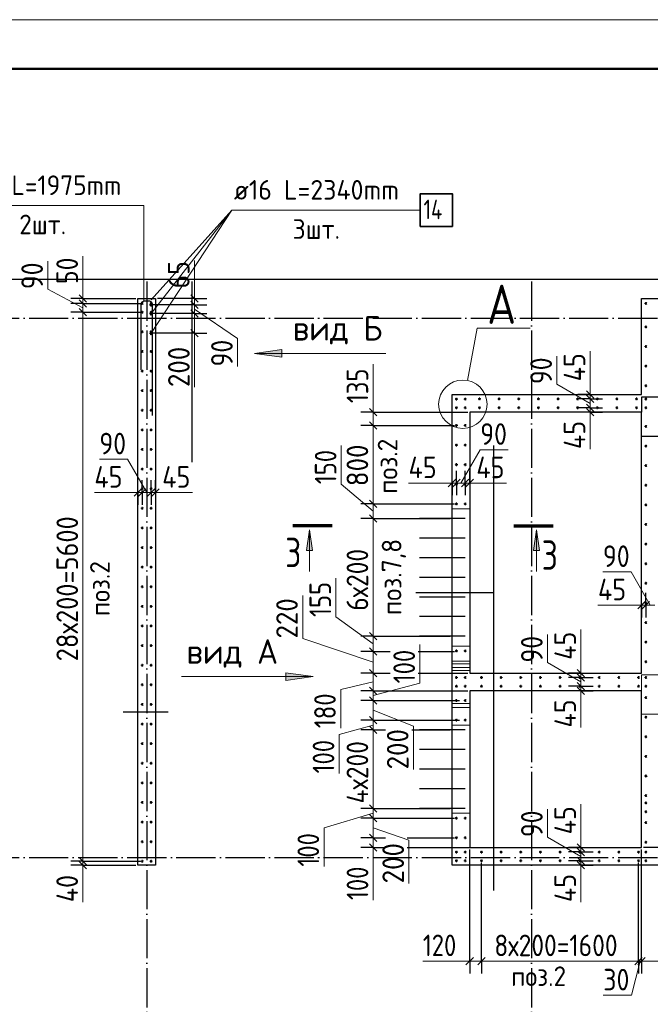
# Model space of a CAD drawing. Header units: millimetres. Extents: x -49773 to 2322955, y -3321 to 58485.
# Tile 259 of 580: x 1061103 to 1067527, y 29546 to 39587. Entities that reach past the tile are written whole.
import ezdxf

# ---------------------------------------------------------------- set-up
doc = ezdxf.new("R2010")
doc.units = ezdxf.units.MM
for name, pattern in [('______11', [500, 400, -50, 0, -50]), ('______2', [270, 200, -70]), ('______5', [1100, 800, -100, 100, -100])]:
    doc.linetypes.add(name, pattern=pattern)
for name, color, linetype, lineweight in [('Standard', 7, 'Continuous', 25), ('Арм.стержн. вертикальными 1', 22, 'Continuous', 35), ('Арм.стержн.горизонт. 2', 202, 'Continuous', 35), ('Обозначение разреза_ общее', 7, 'Continuous', 25), ('Размерная линия_ общее', 7, 'Continuous', 13), ('Стена_ общее', 7, 'Continuous', 35)]:
    doc.layers.add(name, color=color, linetype=linetype, lineweight=lineweight)
doc.layers.add('Арм.стержн. вертикальными 2', color=7, linetype='Continuous', lineweight=35, true_color=0x006e00)
doc.layers.add('Осевая линия_ общее', color=7, linetype='______5', lineweight=13, true_color=0xa0a0a0)
doc.styles.add('ISOCPEUR', font='txt')

msp = doc.modelspace()

# ---------------------------------------------------------------- hatches: boundary and pattern name
at = {"layer": 'Обозначение разреза_ общее', "linetype": 'Continuous', "lineweight": 13, "transparency": 33554687}
for points in [[(1063773.8, 36143.6), (1063493.8, 36183.6), (1063773.8, 36223.6)], [(1064025.7, 34173.5), (1064055.7, 34383.5), (1064085.7, 34173.5)], [(1066337, 34173.5), (1066367, 34383.5), (1066397, 34173.5)], [(1063812.4, 32927), (1064092.4, 32887), (1063812.4, 32847)]]:
    msp.add_hatch(color=7, dxfattribs=at).paths.add_polyline_path(points, flags=16)

# ---------------------------------------------------------------- linework, layer by layer
at = {"layer": 'Standard', "color": 52, "linetype": 'Continuous', "lineweight": 25, "transparency": 33554687}
for p, q in [((1062858.5, 35075.9), (1062858.5, 36915.9)), ((1062858.5, 35075.9), (1062858.5, 36915.9)), ((1065932.4, 30705.6), (1065932.4, 35243.2)), ((1065932.4, 30705.6), (1065932.4, 35213.7)), ((1065138.6, 33745.3), (1065932.4, 33745.3)), ((1062155.3, 32529.3), (1062615.3, 32529.3)), ((1062155.3, 32529.3), (1062615.3, 32529.3))]:
    msp.add_line(p, q, dxfattribs=at)
at = {"layer": 'Standard', "color": 7, "linetype": 'Continuous', "lineweight": 13, "transparency": 33554687}
msp.add_lwpolyline([(1051708.1, -2413.2), (1111108.1, -2413.2), (1111108.1, 39586.8), (1051708.1, 39586.8), (1051708.1, -2413.2)], close=True, dxfattribs=at)
at = {"layer": 'Standard', "color": 7, "linetype": 'Continuous', "lineweight": 50, "transparency": 33554687}
msp.add_lwpolyline([(1053708.1, 39086.8), (1110608.1, 39086.8), (1110608.1, -1913.2), (1053708.1, -1913.2), (1053708.1, 39086.8)], close=True, dxfattribs=at)
at = {"layer": 'Standard', "color": 254, "linetype": 'Continuous', "lineweight": 25, "true_color": 0xc4c4ff, "transparency": 33554687}
msp.add_lwpolyline([(1055676.7, 22304.8), (1097996.7, 22304.8), (1097996.7, 36935.9), (1055676.7, 36935.9), (1055676.7, 22304.8)], dxfattribs=at)
at = {"layer": 'Арм.стержн. вертикальными 1', "color": 4, "linetype": 'Continuous', "lineweight": 25, "transparency": 33554687}
for p, q in [((1065551.7, 34498.9), (1065176.7, 34498.9)), ((1065641.7, 34498.9), (1065346.7, 34498.9)), ((1065551.7, 34298.9), (1065176.7, 34298.9)), ((1065641.7, 34298.9), (1065346.7, 34298.9)), ((1065551.7, 34098.9), (1065176.7, 34098.9)), ((1065641.7, 34098.9), (1065346.7, 34098.9)), ((1065551.7, 33898.9), (1065176.7, 33898.9)), ((1065641.7, 33898.9), (1065346.7, 33898.9)), ((1065551.7, 33698.9), (1065176.7, 33698.9)), ((1065641.7, 33698.9), (1065346.7, 33698.9)), ((1065551.7, 33498.9), (1065176.7, 33498.9)), ((1065641.7, 33498.9), (1065346.7, 33498.9)), ((1065551.7, 33298.9), (1065176.7, 33298.9)), ((1065641.7, 33298.9), (1065346.7, 33298.9)), ((1065551.7, 32343.9), (1065176.7, 32343.9)), ((1065641.7, 32343.9), (1065346.7, 32343.9)), ((1065551.7, 32143.9), (1065176.7, 32143.9)), ((1065641.7, 32143.9), (1065346.7, 32143.9)), ((1065551.7, 31943.9), (1065176.7, 31943.9)), ((1065641.7, 31943.9), (1065346.7, 31943.9)), ((1065551.7, 31743.9), (1065176.7, 31743.9)), ((1065641.7, 31743.9), (1065346.7, 31743.9)), ((1065551.7, 31543.9), (1065176.7, 31543.9)), ((1065641.7, 31543.9), (1065346.7, 31543.9))]:
    msp.add_line(p, q, dxfattribs=at)
at = {"layer": 'Арм.стержн. вертикальными 1', "color": 4, "linetype": 'Continuous', "lineweight": 50, "transparency": 33554687}
for centre in [(1062351.7, 36693.9), (1062441.7, 36693.9), (1067481.7, 36693.9), (1062351.7, 36603.9), (1062441.7, 36603.9), (1067481.7, 36453.9), (1062351.7, 36403.9), (1062441.7, 36403.9), (1067481.7, 36253.9), (1062351.7, 36203.9), (1062441.7, 36203.9), (1067481.7, 36053.9), (1062351.7, 36003.9), (1062441.7, 36003.9), (1067481.7, 35853.9), (1062351.7, 35803.9), (1062441.7, 35803.9), (1065552.1, 35718.4), (1065641.7, 35718.4), (1065786.7, 35718.9), (1065986.7, 35718.9), (1066186.7, 35718.9), (1066386.7, 35718.9), (1066586.7, 35718.9), (1066786.7, 35718.9), (1066986.7, 35718.9), (1067186.7, 35718.9), (1067386.7, 35718.9), (1067482.1, 35718.4), (1062351.7, 35603.9), (1062441.7, 35603.9), (1065552.1, 35628.9), (1065641.7, 35628.9), (1065786.7, 35629.4), (1065986.7, 35629.4), (1066186.7, 35629.4), (1066386.7, 35629.4), (1066586.7, 35629.4), (1066786.7, 35629.4), (1066986.7, 35629.4), (1067186.7, 35629.4), (1067386.7, 35629.4), (1067482.1, 35628.9), (1065552.1, 35448.9), (1065641.7, 35448.9), (1062351.7, 35403.9), (1062441.7, 35403.9), (1067482.1, 35438.9), (1065552.1, 35248.9), (1065641.7, 35248.9), (1062351.7, 35203.9), (1062441.7, 35203.9), (1067482.1, 35238.9), (1065552.1, 35048.9), (1065641.7, 35048.9), (1067482.1, 35038.9), (1062351.7, 35003.9), (1062441.7, 35003.9), (1065552.1, 34848.9), (1065641.7, 34848.9), (1067482.1, 34838.9), (1062351.7, 34803.9), (1062441.7, 34803.9), (1065552.1, 34648.9), (1065641.7, 34648.9), (1067482.1, 34638.9), (1062351.7, 34603.9), (1062441.7, 34603.9), (1067482.1, 34438.9), (1062351.7, 34403.9), (1062441.7, 34403.9), (1067482.1, 34238.9), (1062351.7, 34203.9), (1062441.7, 34203.9), (1067482.1, 34038.9), (1062351.7, 34003.9), (1062441.7, 34003.9), (1067482.1, 33838.9), (1062351.7, 33803.9), (1062441.7, 33803.9), (1067482.1, 33638.9), (1062351.7, 33603.9), (1062441.7, 33603.9), (1067482.1, 33438.9), (1062351.7, 33403.9), (1062441.7, 33403.9), (1067482.1, 33238.9), (1062351.7, 33203.9), (1062441.7, 33203.9), (1065552.1, 33148.9), (1065641.7, 33148.9), (1067482.1, 33038.9), (1062351.7, 33003.9), (1062441.7, 33003.9), (1065552.1, 32878.4), (1065641.7, 32878.4), (1065807.2, 32878.4), (1066007.2, 32878.4), (1066207.2, 32878.4), (1066407.2, 32878.4), (1066607.2, 32878.4), (1066807.2, 32878.4), (1067007.2, 32878.4), (1067207.2, 32878.4), (1067407.2, 32878.4), (1067482.1, 32878.4), (1062351.7, 32803.9), (1062441.7, 32803.9), (1065552.1, 32788.9), (1065641.7, 32788.9), (1065807.2, 32788.9), (1066007.2, 32788.9), (1066207.2, 32788.9), (1066407.2, 32788.9), (1066607.2, 32788.9), (1066807.2, 32788.9), (1067007.2, 32788.9), (1067207.2, 32788.9), (1067407.2, 32788.9), (1067482.1, 32788.9), (1065552.1, 32643.9), (1065641.7, 32643.9), (1067482.1, 32673.9), (1062351.7, 32603.9), (1062441.7, 32603.9), (1065552.1, 32443.9), (1065641.7, 32443.9), (1067482.1, 32473.9), (1062351.7, 32403.9), (1062441.7, 32403.9), (1067482.1, 32273.9), (1062351.7, 32203.9), (1062441.7, 32203.9), (1067482.1, 32073.9), (1062351.7, 32003.9), (1062441.7, 32003.9), (1067482.1, 31873.9), (1062351.7, 31803.9), (1062441.7, 31803.9), (1067482.1, 31673.9), (1062351.7, 31603.9), (1062441.7, 31603.9), (1067482.6, 31598.9), (1065552.1, 31443.9), (1065641.7, 31443.9), (1067482.6, 31509.4), (1062351.7, 31403.9), (1062441.7, 31403.9), (1067482.2, 31398.9), (1065552.1, 31243.9), (1065641.7, 31243.9), (1062351.7, 31203.9), (1062441.7, 31203.9), (1067482.2, 31198.9), (1065552.1, 31098.4), (1065641.7, 31098.4), (1065807.2, 31098.4), (1066007.2, 31098.4), (1066207.2, 31098.4), (1066407.2, 31098.4), (1066607.2, 31098.4), (1066807.2, 31098.4), (1067007.2, 31098.4), (1067207.2, 31098.4), (1067407.2, 31098.4), (1067482.1, 31098.4), (1062351.7, 31003.9), (1062441.7, 31003.9), (1065552.1, 31008.9), (1065641.7, 31008.9), (1065807.2, 31008.9), (1066007.2, 31008.9), (1066207.2, 31008.9), (1066407.2, 31008.9), (1066607.2, 31008.9), (1066807.2, 31008.9), (1067007.2, 31008.9), (1067207.2, 31008.9), (1067407.2, 31008.9), (1067482.1, 31008.9)]:
    msp.add_circle(centre, 5, dxfattribs=at)
at = {"layer": 'Арм.стержн. вертикальными 2', "color": 7, "linetype": 'Continuous', "lineweight": 13, "transparency": 33554687}
for q in [(1062441.7, 36728.9), (1062441.7, 36588.9), (1062441.7, 36388.9), (1065183.5, 37645)]:
    msp.add_line((1063263.5, 37645), q, dxfattribs=at)
at = {"layer": 'Арм.стержн. вертикальными 2', "color": 7, "linetype": 'Continuous', "lineweight": 35, "transparency": 33554687}
msp.add_lwpolyline([(1065183.5, 37478.3), (1065510.2, 37478.3), (1065510.2, 37811.7), (1065183.5, 37811.7), (1065183.5, 37478.3)], dxfattribs=at)
at = {"layer": 'Арм.стержн. вертикальными 2', "color": 5, "linetype": 'Continuous', "lineweight": 50, "true_color": 0x1c1cff, "transparency": 33554687}
for centre in [(1062441.7, 36678.9), (1062441.7, 36588.9), (1062441.7, 36388.9)]:
    msp.add_circle(centre, 8, dxfattribs=at)
at = {"layer": 'Арм.стержн.горизонт. 2', "color": 7, "linetype": 'Continuous', "lineweight": 13, "transparency": 33554687}
for p, q in [((1060507.6, 37692), (1062367.6, 37692)), ((1062367.6, 37692), (1062367.6, 36719.9)), ((1062367.6, 37692), (1062367.6, 36719.9))]:
    msp.add_line(p, q, dxfattribs=at)
at = {"layer": 'Арм.стержн.горизонт. 2', "color": 34, "linetype": 'Continuous', "lineweight": 25, "transparency": 33554687}
msp.add_lwpolyline([(1062340.7, 36015.9), (1062340.7, 36685.5), (1062341.6, 36691.8), (1062343.7, 36698.4), (1062347.1, 36704.4), (1062351.2, 36709.4), (1062356.2, 36713.5), (1062362.2, 36716.9), (1062368.7, 36719), (1062375.1, 36719.9), (1062418.2, 36719.9), (1062424.6, 36719), (1062431.2, 36716.9), (1062437.2, 36713.5), (1062442.1, 36709.4), (1062446.3, 36704.4), (1062449.6, 36698.4), (1062451.8, 36691.8), (1062452.7, 36685.5), (1062452.7, 35549.9)], dxfattribs=at)
msp.add_lwpolyline([(1062340.7, 36015.9), (1062340.7, 36685.5), (1062341.6, 36691.8), (1062343.7, 36698.4), (1062347.1, 36704.4), (1062351.2, 36709.4), (1062356.2, 36713.5), (1062362.2, 36716.9), (1062368.7, 36719), (1062375.1, 36719.9), (1062418.2, 36719.9), (1062424.6, 36719), (1062431.2, 36716.9), (1062437.2, 36713.5), (1062442.1, 36709.4), (1062446.3, 36704.4), (1062449.6, 36698.4), (1062451.8, 36691.8), (1062452.7, 36685.5), (1062452.7, 35549.9)], dxfattribs=at)
at = {"layer": 'Обозначение разреза_ общее', "color": 7, "linetype": 'Continuous', "lineweight": 13, "transparency": 33554687}
for p, q in [((1063493.8, 36183.6), (1063773.8, 36223.6)), ((1063493.8, 36183.6), (1064833.8, 36183.6)), ((1063493.8, 36183.6), (1063493.8, 36183.6)), ((1063493.8, 36183.6), (1063493.8, 36183.6)), ((1063493.8, 36183.6), (1063493.8, 36183.6)), ((1063773.8, 36143.6), (1063493.8, 36183.6)), ((1063773.8, 36223.6), (1063773.8, 36143.6)), ((1063773.8, 36183.6), (1063793.8, 36183.6)), ((1064025.7, 34173.5), (1064055.7, 34383.5)), ((1064055.7, 34383.5), (1064055.7, 33959.5)), ((1064055.7, 34383.5), (1064055.7, 34383.5)), ((1064055.7, 34383.5), (1064055.7, 34383.5)), ((1064055.7, 34383.5), (1064055.7, 34383.5)), ((1064055.7, 34383.5), (1064085.7, 34173.5)), ((1066337, 34173.5), (1066367, 34383.5)), ((1066367, 34383.5), (1066367, 33959.5)), ((1066367, 34383.5), (1066367, 34383.5)), ((1066367, 34383.5), (1066367, 34383.5)), ((1066367, 34383.5), (1066367, 34383.5)), ((1066367, 34383.5), (1066397, 34173.5)), ((1064085.7, 34173.5), (1064025.7, 34173.5)), ((1064055.7, 34173.5), (1064055.7, 34158.5)), ((1066397, 34173.5), (1066337, 34173.5)), ((1066367, 34173.5), (1066367, 34158.5)), ((1064092.4, 32887), (1062752.4, 32887)), ((1063812.4, 32887), (1063792.4, 32887)), ((1063812.4, 32847), (1063812.4, 32927)), ((1063812.4, 32927), (1064092.4, 32887)), ((1064092.4, 32887), (1063812.4, 32847)), ((1064092.4, 32887), (1064092.4, 32887)), ((1064092.4, 32887), (1064092.4, 32887)), ((1064092.4, 32887), (1064092.4, 32887))]:
    msp.add_line(p, q, dxfattribs=at)
at = {"layer": 'Обозначение разреза_ общее', "color": 7, "linetype": 'Continuous', "lineweight": 70, "transparency": 33554687}
for p, q in [((1064286.4, 34423.5), (1063884.4, 34423.5)), ((1066136.4, 34423.5), (1066538.4, 34423.5))]:
    msp.add_line(p, q, dxfattribs=at)
at = {"layer": 'Обозначение разреза_ общее', "color": 7, "linetype": 'Continuous', "lineweight": 13, "transparency": 33554687}
msp.add_lwpolyline([(1065662.9, 35907.9), (1065762.8, 36440), (1066302.8, 36440)], dxfattribs=at)
msp.add_circle((1065617.4, 35665.4), 246.7, dxfattribs=at)
at = {"layer": 'Осевая линия_ общее', "color": 253, "linetype": '______11', "lineweight": -3, "true_color": 0xa0a0a0, "transparency": 33554687}
for p, q in [((1062396.7, 36915.9), (1062396.7, 20029.5)), ((1066316.7, 36915.9), (1066316.7, 20029.5)), ((1055696.7, 36543.9), (1100211.6, 36543.9)), ((1055696.7, 31043.9), (1100211.6, 31043.9))]:
    msp.add_line(p, q, dxfattribs=at)
at = {"layer": 'Размерная линия_ общее', "color": 7, "linetype": 'Continuous', "lineweight": 13, "transparency": 33554687}
for p, q in [((1061746.4, 36890.8), (1061746.4, 37176.8)), ((1061389.5, 36838.7), (1061389.5, 37124.7)), ((1062883, 36846), (1062883, 37132)), ((1061747.2, 36718.9), (1061746.4, 36890.8)), ((1061747.2, 36648.9), (1061389.5, 36838.7)), ((1061747.2, 36743.9), (1061747.2, 36818.9)), ((1062883.9, 36711.4), (1062883, 36846)), ((1062883.9, 36743.9), (1062883.9, 36818.9)), ((1061747.2, 36693.9), (1061747.2, 36743.9)), ((1061747.2, 36603.9), (1061747.2, 36693.9)), ((1062883.9, 36678.9), (1062883.9, 36743.9)), ((1062883.9, 36588.9), (1062883.9, 36678.9)), ((1061747.2, 31003.9), (1061747.2, 36603.9)), ((1062883.9, 36633.9), (1063322.7, 36336.2)), ((1062883.9, 36388.9), (1062883.9, 36588.9)), ((1062883.9, 36488.9), (1062884.3, 36280.3)), ((1062883.9, 36388.9), (1062883.9, 36313.9)), ((1062884.3, 36280.3), (1062884.3, 35840.3)), ((1063322.7, 36336.2), (1063322.7, 36050.2)), ((1066574.8, 35870.3), (1066574.8, 36156.3)), ((1066914.5, 35898.9), (1066914.5, 36206.9)), ((1064703.4, 35676.2), (1064703.4, 36072.2)), ((1066914.2, 35674.1), (1066574.8, 35870.3)), ((1066914.2, 35741.4), (1066914.5, 35898.9)), ((1066914.2, 35763.9), (1066914.2, 35838.9)), ((1066914.2, 35718.9), (1066914.2, 35763.9)), ((1064703, 35516.4), (1064703.4, 35676.2)), ((1064703, 35583.9), (1064703, 35658.9)), ((1066914.2, 35629.4), (1066914.2, 35718.9)), ((1064703, 35448.9), (1064703, 35583.9)), ((1066914.2, 35583.9), (1066914.2, 35629.4)), ((1066914.2, 35606.6), (1066914.8, 35516.2)), ((1066914.2, 35583.9), (1066914.2, 35508.9)), ((1064703, 34648.9), (1064703, 35448.9)), ((1066914.8, 35516.2), (1066914.8, 35208.2)), ((1064379.2, 34849.7), (1064379.2, 35245.7)), ((1065596.4, 34861.9), (1065794.3, 35201.2)), ((1065794.3, 35201.2), (1066080.3, 35201.2)), ((1062200.3, 35104.2), (1061914.3, 35104.2)), ((1062396.4, 34764.9), (1062200.3, 35104.2)), ((1064703, 34573.9), (1064379.2, 34849.7)), ((1065371.7, 34861.5), (1065063.7, 34861.5)), ((1065529.2, 34861.9), (1065371.7, 34861.5)), ((1065506.7, 34861.9), (1065431.7, 34861.9)), ((1065551.7, 34861.9), (1065506.7, 34861.9)), ((1065641.2, 34861.9), (1065551.7, 34861.9)), ((1065686.7, 34861.9), (1065641.2, 34861.9)), ((1065663.9, 34861.9), (1065754.4, 34861.2)), ((1065686.7, 34861.9), (1065761.7, 34861.9)), ((1065754.4, 34861.2), (1066062.3, 34861.2)), ((1062171.7, 34764.5), (1061863.7, 34764.5)), ((1062329.2, 34764.9), (1062171.7, 34764.5)), ((1062306.7, 34764.9), (1062231.7, 34764.9)), ((1062351.7, 34764.9), (1062306.7, 34764.9)), ((1062441.2, 34764.9), (1062351.7, 34764.9)), ((1062486.7, 34764.9), (1062441.2, 34764.9)), ((1062463.9, 34764.9), (1062554.4, 34764.3)), ((1062486.7, 34764.9), (1062561.7, 34764.9)), ((1062554.4, 34764.3), (1062862.3, 34764.3)), ((1064703, 34498.9), (1064703, 34648.9)), ((1064703, 33298.9), (1064703, 34498.9)), ((1067330.3, 33955.5), (1067044.3, 33955.5)), ((1067526.4, 33616.2), (1067330.3, 33955.5)), ((1064324.6, 33495.5), (1064324.6, 33891.5)), ((1063985.9, 33276.2), (1063985.9, 33716.2)), ((1067301.7, 33615.8), (1066993.7, 33615.8)), ((1067459.2, 33616.2), (1067301.7, 33615.8)), ((1067436.7, 33616.2), (1067361.7, 33616.2)), ((1067481.7, 33616.2), (1067436.7, 33616.2)), ((1067571.2, 33616.2), (1067481.7, 33616.2)), ((1064703, 33221.4), (1064324.6, 33495.5)), ((1066819.8, 33058.9), (1066819.8, 33366.9)), ((1064703, 33033.9), (1063985.9, 33276.2)), ((1064703, 33143.9), (1064703, 33298.9)), ((1066480.1, 33030.3), (1066480.1, 33316.3)), ((1064703, 32923.9), (1064703, 33143.9)), ((1065179.6, 32819), (1065179.6, 33215)), ((1066819.4, 32901.4), (1066819.8, 33058.9)), ((1066819.4, 32834.1), (1066480.1, 33030.3)), ((1066819.4, 32923.9), (1066819.4, 32998.9)), ((1064703, 32743.9), (1064703, 32923.9)), ((1066819.4, 32878.9), (1066819.4, 32923.9)), ((1066819.4, 32789.4), (1066819.4, 32878.9)), ((1064703, 32833.9), (1064372.8, 32757.5)), ((1064372.8, 32757.5), (1064372.8, 32361.5)), ((1064703, 32693.9), (1065179.6, 32819)), ((1064703, 32643.9), (1064703, 32743.9)), ((1066819.4, 32743.9), (1066819.4, 32789.4)), ((1066819.4, 32766.6), (1066820, 32676.2)), ((1066819.4, 32743.9), (1066819.4, 32668.9)), ((1064703, 32443.9), (1064703, 32643.9)), ((1066820, 32676.2), (1066820, 32368.2)), ((1064703, 32543.9), (1065113.4, 32381.3)), ((1064703, 32343.9), (1064703, 32443.9)), ((1064703, 32393.9), (1064357.8, 32296.1)), ((1064703, 31543.9), (1064703, 32343.9)), ((1065113.4, 32381.3), (1065113.4, 31941.3)), ((1064357.8, 32296.1), (1064357.8, 31900.1)), ((1064703, 31443.9), (1064703, 31543.9)), ((1066480.1, 31250.3), (1066480.1, 31536.3)), ((1066819.8, 31278.9), (1066819.8, 31586.9)), ((1064703, 31493.9), (1064203, 31345.5)), ((1064703, 31243.9), (1064703, 31443.9)), ((1064203, 31345.5), (1064203, 30949.6)), ((1064703, 31343.9), (1065067.6, 31218.7)), ((1064703, 31143.9), (1064703, 31243.9)), ((1066819.4, 31054.1), (1066480.1, 31250.3)), ((1066819.4, 31121.4), (1066819.8, 31278.9)), ((1064703, 31193.9), (1064704, 31004.7)), ((1064703, 31143.9), (1064703, 31068.9)), ((1065067.6, 31218.7), (1065067.6, 30778.7)), ((1066819.4, 31143.9), (1066819.4, 31218.9)), ((1066819.4, 31098.9), (1066819.4, 31143.9)), ((1066819.4, 31009.4), (1066819.4, 31098.9)), ((1061747.2, 30983.9), (1061746.5, 30894.9)), ((1061747.2, 30963.9), (1061747.2, 31003.9)), ((1061747.2, 30963.9), (1061747.2, 30888.9)), ((1064704, 31004.7), (1064704, 30608.7)), ((1066819.4, 30963.9), (1066819.4, 31009.4)), ((1066819.4, 30986.6), (1066820, 30896.2)), ((1066819.4, 30963.9), (1066819.4, 30888.9)), ((1061746.5, 30894.9), (1061746.5, 30586.9)), ((1066820, 30896.2), (1066820, 30588.2)), ((1065605.1, 29986.7), (1065209.1, 29986.7)), ((1065746.9, 29986.4), (1065605.1, 29986.7)), ((1065686.7, 29986.4), (1065611.7, 29986.4)), ((1065686.7, 29986.4), (1065807.2, 29986.4)), ((1065807.2, 29986.4), (1067407.2, 29986.4)), ((1067421.9, 29986.4), (1067333.7, 29637.3)), ((1067407.2, 29986.4), (1067436.7, 29986.4)), ((1067436.7, 29986.4), (1067616.7, 29986.4)), ((1067333.7, 29637.3), (1067047.7, 29637.3))]:
    msp.add_line(p, q, dxfattribs=at)
at = {"layer": 'Размерная линия_ общее', "color": 7, "linetype": 'Continuous', "lineweight": 25, "transparency": 33554687}
for p, q in [((1061784.7, 36706.4), (1061709.7, 36781.4)), ((1062921.4, 36706.4), (1062846.4, 36781.4)), ((1061784.7, 36656.4), (1061709.7, 36731.4)), ((1062921.4, 36641.4), (1062846.4, 36716.4)), ((1061784.7, 36566.4), (1061709.7, 36641.4)), ((1062921.4, 36551.4), (1062846.4, 36626.4)), ((1062921.4, 36351.4), (1062846.4, 36426.4)), ((1066951.7, 35726.4), (1066876.7, 35801.4)), ((1066951.7, 35681.4), (1066876.7, 35756.4)), ((1066951.7, 35591.9), (1066876.7, 35666.9)), ((1064740.5, 35546.4), (1064665.5, 35621.4)), ((1066951.7, 35546.4), (1066876.7, 35621.4)), ((1064740.5, 35411.4), (1064665.5, 35486.4)), ((1065544.2, 34899.4), (1065469.2, 34824.4)), ((1065589.2, 34899.4), (1065514.2, 34824.4)), ((1065678.7, 34899.4), (1065603.7, 34824.4)), ((1065724.2, 34899.4), (1065649.2, 34824.4)), ((1062344.2, 34802.4), (1062269.2, 34727.4)), ((1062389.2, 34802.4), (1062314.2, 34727.4)), ((1062478.7, 34802.4), (1062403.7, 34727.4)), ((1062524.2, 34802.4), (1062449.2, 34727.4)), ((1064740.5, 34611.4), (1064665.5, 34686.4)), ((1064740.5, 34461.4), (1064665.5, 34536.4)), ((1067474.2, 33653.7), (1067399.2, 33578.7)), ((1067519.2, 33653.7), (1067444.2, 33578.7)), ((1064740.5, 33261.4), (1064665.5, 33336.4)), ((1064740.5, 33106.4), (1064665.5, 33181.4)), ((1064740.5, 32886.4), (1064665.5, 32961.4)), ((1066856.9, 32886.4), (1066781.9, 32961.4)), ((1066856.9, 32841.4), (1066781.9, 32916.4)), ((1064740.5, 32706.4), (1064665.5, 32781.4)), ((1066856.9, 32751.9), (1066781.9, 32826.9)), ((1066856.9, 32706.4), (1066781.9, 32781.4)), ((1064740.5, 32606.4), (1064665.5, 32681.4)), ((1064740.5, 32406.4), (1064665.5, 32481.4)), ((1064740.5, 32306.4), (1064665.5, 32381.4)), ((1064740.5, 31506.4), (1064665.5, 31581.4)), ((1064740.5, 31406.4), (1064665.5, 31481.4)), ((1064740.5, 31206.4), (1064665.5, 31281.4)), ((1064740.5, 31106.4), (1064665.5, 31181.4)), ((1066856.9, 31106.4), (1066781.9, 31181.4)), ((1066856.9, 31061.4), (1066781.9, 31136.4)), ((1061784.7, 30966.4), (1061709.7, 31041.4)), ((1066856.9, 30971.9), (1066781.9, 31046.9)), ((1061784.7, 30926.4), (1061709.7, 31001.4)), ((1066856.9, 30926.4), (1066781.9, 31001.4)), ((1065649.2, 29948.9), (1065724.2, 30023.8)), ((1065769.7, 29948.9), (1065844.7, 30023.8)), ((1067369.7, 29948.9), (1067444.7, 30023.8)), ((1067399.2, 29948.9), (1067474.2, 30023.8))]:
    msp.add_line(p, q, dxfattribs=at)
at = {"layer": 'Размерная линия_ общее', "color": 253, "linetype": 'Continuous', "lineweight": -3, "true_color": 0xa0a0a0, "transparency": 33554687}
for p, q in [((1061747.2, 36743.9), (1061622.2, 36743.9)), ((1061747.2, 36693.9), (1061622.2, 36693.9)), ((1061747.2, 36743.9), (1061872.2, 36743.9)), ((1061747.2, 36743.9), (1062286.7, 36743.9)), ((1061747.2, 36693.9), (1061872.2, 36693.9)), ((1061747.2, 36693.9), (1062331.7, 36693.9)), ((1062883.9, 36743.9), (1062758.9, 36743.9)), ((1062883.9, 36678.9), (1062758.9, 36678.9)), ((1062883.9, 36743.9), (1063008.9, 36743.9)), ((1062883.9, 36678.9), (1063008.9, 36678.9)), ((1061747.2, 36603.9), (1061622.2, 36603.9)), ((1061747.2, 36603.9), (1061872.2, 36603.9)), ((1061747.2, 36603.9), (1062331.7, 36603.9)), ((1062883.9, 36588.9), (1062758.9, 36588.9)), ((1062883.9, 36588.9), (1063008.9, 36588.9)), ((1062883.9, 36388.9), (1062758.9, 36388.9)), ((1062883.9, 36388.9), (1063008.9, 36388.9)), ((1066914.2, 35763.9), (1066789.2, 35763.9)), ((1066914.2, 35763.9), (1067039.2, 35763.9)), ((1066914.2, 35763.9), (1066941, 35763.9)), ((1066914.2, 35718.9), (1066789.2, 35718.9)), ((1066914.2, 35718.9), (1067039.2, 35718.9)), ((1064703, 35583.9), (1064578, 35583.9)), ((1064703, 35583.9), (1064828, 35583.9)), ((1064703, 35583.9), (1065666.7, 35583.9)), ((1066914.2, 35629.4), (1066789.2, 35629.4)), ((1066914.2, 35583.9), (1066789.2, 35583.9)), ((1066914.2, 35629.4), (1067039.2, 35629.4)), ((1066914.2, 35583.9), (1067039.2, 35583.9)), ((1066914.2, 35583.9), (1066941, 35583.9)), ((1064703, 35448.9), (1064578, 35448.9)), ((1064703, 35448.9), (1064828, 35448.9)), ((1064703, 35448.9), (1065532.1, 35448.9)), ((1065506.7, 34861.9), (1065506.7, 34986.9)), ((1065551.7, 34861.9), (1065551.7, 34986.9)), ((1065641.2, 34861.9), (1065641.2, 34986.9)), ((1065686.7, 34861.9), (1065686.7, 34986.9)), ((1062306.7, 34764.9), (1062306.7, 34889.9)), ((1062351.7, 34764.9), (1062351.7, 34889.9)), ((1062441.2, 34764.9), (1062441.2, 34889.9)), ((1062486.7, 34764.9), (1062486.7, 34889.9)), ((1065506.7, 34861.9), (1065506.7, 34736.9)), ((1065506.7, 34861.9), (1065506.7, 34835.1)), ((1065551.7, 34861.9), (1065551.7, 34736.9)), ((1065641.2, 34861.9), (1065641.2, 34736.9)), ((1065686.7, 34861.9), (1065686.7, 34736.9)), ((1065686.7, 34861.9), (1065686.7, 34835.1)), ((1062306.7, 34764.9), (1062306.7, 34639.9)), ((1062306.7, 34764.9), (1062306.7, 34738.1)), ((1062351.7, 34764.9), (1062351.7, 34639.9)), ((1062441.2, 34764.9), (1062441.2, 34639.9)), ((1062486.7, 34764.9), (1062486.7, 34639.9)), ((1062486.7, 34764.9), (1062486.7, 34738.1)), ((1064703, 34648.9), (1064578, 34648.9)), ((1064703, 34648.9), (1064828, 34648.9)), ((1064703, 34648.9), (1065532.1, 34648.9)), ((1064703, 34498.9), (1064578, 34498.9)), ((1064703, 34498.9), (1064828, 34498.9)), ((1064703, 34498.9), (1065486.7, 34498.9)), ((1067436.7, 33616.2), (1067436.7, 33741.2)), ((1067481.7, 33616.2), (1067481.7, 33741.2)), ((1067436.7, 33616.2), (1067436.7, 33491.2)), ((1067436.7, 33616.2), (1067436.7, 33589.4)), ((1067481.7, 33616.2), (1067481.7, 33491.2)), ((1064703, 33298.9), (1064578, 33298.9)), ((1064703, 33298.9), (1064828, 33298.9)), ((1064703, 33298.9), (1065486.7, 33298.9)), ((1064703, 33143.9), (1064578, 33143.9)), ((1064703, 33143.9), (1064828, 33143.9)), ((1064703, 33143.9), (1064876.6, 33143.9)), ((1065162.6, 33143.9), (1065532.1, 33143.9)), ((1064703, 32923.9), (1064578, 32923.9)), ((1064703, 32923.9), (1064828, 32923.9)), ((1064703, 32923.9), (1064876.6, 32923.9)), ((1065162.6, 32923.9), (1065666.7, 32923.9)), ((1066819.4, 32923.9), (1066694.4, 32923.9)), ((1066819.4, 32878.9), (1066694.4, 32878.9)), ((1066819.4, 32923.9), (1066944.4, 32923.9)), ((1066819.4, 32923.9), (1066846.2, 32923.9)), ((1066819.4, 32878.9), (1066944.4, 32878.9)), ((1064703, 32743.9), (1064578, 32743.9)), ((1064703, 32743.9), (1064828, 32743.9)), ((1066819.4, 32789.4), (1066694.4, 32789.4)), ((1066819.4, 32743.9), (1066694.4, 32743.9)), ((1066819.4, 32789.4), (1066944.4, 32789.4)), ((1066819.4, 32743.9), (1066944.4, 32743.9)), ((1066819.4, 32743.9), (1066846.2, 32743.9)), ((1064703, 32643.9), (1064578, 32643.9)), ((1064703, 32643.9), (1064828, 32643.9)), ((1064703, 32443.9), (1064578, 32443.9)), ((1064703, 32443.9), (1064828, 32443.9)), ((1064703, 32343.9), (1064578, 32343.9)), ((1064703, 32343.9), (1064828, 32343.9)), ((1064703, 32343.9), (1064810.5, 32343.9)), ((1065096.5, 32343.9), (1065486.7, 32343.9)), ((1064703, 31543.9), (1064578, 31543.9)), ((1064703, 31543.9), (1064828, 31543.9)), ((1064703, 31443.9), (1064578, 31443.9)), ((1064703, 31443.9), (1064828, 31443.9)), ((1064703, 31243.9), (1064578, 31243.9)), ((1064703, 31243.9), (1064828, 31243.9)), ((1064703, 31243.9), (1064764.6, 31243.9)), ((1065050.6, 31243.9), (1065532.1, 31243.9)), ((1064703, 31143.9), (1064578, 31143.9)), ((1064703, 31143.9), (1064828, 31143.9)), ((1064703, 31143.9), (1064764.6, 31143.9)), ((1065050.6, 31143.9), (1065716.7, 31143.9)), ((1066819.4, 31143.9), (1066694.4, 31143.9)), ((1066819.4, 31143.9), (1066944.4, 31143.9)), ((1066819.4, 31143.9), (1066846.2, 31143.9)), ((1067695.4, 31143.9), (1067456.7, 31143.9)), ((1066819.4, 31098.9), (1066694.4, 31098.9)), ((1066819.4, 31098.9), (1066944.4, 31098.9)), ((1061747.2, 31003.9), (1061622.2, 31003.9)), ((1061747.2, 30963.9), (1061622.2, 30963.9)), ((1061747.2, 31003.9), (1061872.2, 31003.9)), ((1061747.2, 31003.9), (1062331.7, 31003.9)), ((1061747.2, 30963.9), (1061872.2, 30963.9)), ((1061747.2, 30963.9), (1062286.7, 30963.9)), ((1066819.4, 31009.4), (1066694.4, 31009.4)), ((1066819.4, 30963.9), (1066694.4, 30963.9)), ((1066819.4, 31009.4), (1066944.4, 31009.4)), ((1066819.4, 30963.9), (1066944.4, 30963.9)), ((1066819.4, 30963.9), (1066846.2, 30963.9)), ((1065686.7, 29986.4), (1065686.7, 30111.4)), ((1065807.2, 29986.4), (1065807.2, 30111.4)), ((1067407.2, 29986.4), (1067407.2, 30111.4)), ((1067436.7, 29986.4), (1067436.7, 30111.4)), ((1065686.7, 29986.4), (1065686.7, 29861.3)), ((1065807.2, 29986.4), (1065807.2, 29861.3)), ((1067407.2, 29986.4), (1067407.2, 29861.3)), ((1067436.7, 29986.4), (1067436.7, 29861.3))]:
    msp.add_line(p, q, dxfattribs=at)
for points in [[(1062883.9, 36678.9), (1062866.2, 36678.9), (1062866.2, 36678.9), (1062461.7, 36678.9)], [(1062883.9, 36743.9), (1062866.1, 36743.9), (1062866.1, 36743.9), (1062506.7, 36743.9)], [(1062883.9, 36588.9), (1062866.3, 36588.9), (1062866.3, 36588.9), (1062461.7, 36588.9)], [(1062883.9, 36388.9), (1062866.5, 36388.9), (1062866.5, 36388.9), (1062461.7, 36388.9)], [(1066914.2, 35718.9), (1066897.6, 35718.9), (1066897.6, 35718.9), (1066880.5, 35718.9)], [(1066914.2, 35629.4), (1066897.6, 35629.4), (1066897.6, 35629.4), (1066880.5, 35629.4)], [(1065551.7, 34861.9), (1065551.7, 34878.3), (1065551.7, 34878.3), (1065551.7, 34895.6)], [(1065641.2, 34861.9), (1065641.2, 34878.3), (1065641.2, 34878.3), (1065641.2, 34895.6)], [(1062351.7, 34764.9), (1062351.7, 34781.3), (1062351.7, 34781.3), (1062351.7, 34798.6)], [(1062441.2, 34764.9), (1062441.2, 34781.3), (1062441.2, 34781.3), (1062441.2, 34798.6)], [(1067481.7, 33616.2), (1067481.7, 33632.6), (1067481.7, 33632.6), (1067481.7, 33649.9)], [(1066819.4, 32878.9), (1066802.8, 32878.9), (1066802.8, 32878.9), (1066785.7, 32878.9)], [(1064703, 32743.9), (1065153.6, 32743.9), (1065153.6, 32743.9), (1065666.7, 32743.9)], [(1066819.4, 32789.4), (1066802.9, 32789.4), (1066802.9, 32789.4), (1066785.7, 32789.4)], [(1064703, 32643.9), (1065132, 32643.9), (1065132, 32643.9), (1065582.1, 32643.9)], [(1064703, 32443.9), (1065089, 32443.9), (1065089, 32443.9), (1065582.1, 32443.9)], [(1064703, 31543.9), (1064895.4, 31543.9), (1064895.4, 31543.9), (1064984.5, 31543.9), (1064984.5, 31543.9), (1065486.7, 31543.9)], [(1064703, 31443.9), (1064873.8, 31443.9), (1064873.8, 31443.9), (1064953.8, 31443.9), (1064953.8, 31443.9), (1065532.1, 31443.9)], [(1065686.7, 29986.4), (1065686.7, 30003.5), (1065686.7, 30003.5), (1065686.7, 30003.6), (1065686.7, 30003.6), (1065686.7, 30003.7), (1065686.7, 30003.7), (1065686.7, 30065.1), (1065686.7, 30065.1), (1065686.7, 30123.7), (1065686.7, 30123.7), (1065686.7, 31123.9)], [(1066819.4, 31098.9), (1066802.8, 31098.9), (1066802.8, 31098.9), (1066785.7, 31098.9)], [(1067436.7, 29986.4), (1067436.7, 30003.3), (1067436.7, 30003.3), (1067436.7, 30003.4), (1067436.7, 30003.4), (1067436.7, 30275.6), (1067436.7, 30275.6), (1067436.7, 30535), (1067436.7, 30535), (1067436.7, 31123.9)], [(1065807.2, 29986.4), (1065807.2, 30003.4), (1065807.2, 30003.4), (1065807.2, 30003.6), (1065807.2, 30003.6), (1065807.2, 30003.6), (1065807.2, 30003.6), (1065807.2, 30079.6), (1065807.2, 30079.6), (1065807.2, 30152), (1065807.2, 30152), (1065807.2, 30988.9)], [(1066819.4, 31009.4), (1066802.9, 31009.4), (1066802.9, 31009.4), (1066785.7, 31009.4)], [(1067407.2, 29986.4), (1067407.2, 30003.3), (1067407.2, 30003.3), (1067407.2, 30003.4), (1067407.2, 30003.4), (1067407.2, 30272.1), (1067407.2, 30272.1), (1067407.2, 30528), (1067407.2, 30528), (1067407.2, 30988.9)]]:
    msp.add_lwpolyline(points, dxfattribs=at)
at = {"layer": 'Стена_ общее', "color": 7, "linetype": 'Continuous', "lineweight": 25, "transparency": 33554687}
for p, q in [((1062306.7, 30963.9), (1062306.7, 36743.9)), ((1062306.7, 36743.9), (1062486.7, 36743.9)), ((1062486.7, 36743.9), (1062486.7, 30963.9)), ((1067436.7, 35763.9), (1067436.7, 36743.9)), ((1067436.7, 36743.9), (1067616.7, 36743.9)), ((1065506.7, 35583.9), (1065506.7, 35763.9)), ((1065506.7, 35763.9), (1067436.7, 35763.9)), ((1067436.7, 35738.9), (1067436.7, 35583.9)), ((1067616.7, 35738.9), (1067436.7, 35738.9)), ((1065506.7, 32923.9), (1065506.7, 35583.9)), ((1067436.7, 35583.9), (1065686.7, 35583.9)), ((1065686.7, 35583.9), (1065686.7, 32923.9)), ((1067436.7, 35338.9), (1067436.7, 35583.9)), ((1067436.7, 32923.9), (1067436.7, 35338.9)), ((1067436.7, 35338.9), (1067616.7, 35338.9)), ((1065506.7, 32743.9), (1065506.7, 32923.9)), ((1065686.7, 32923.9), (1067436.7, 32923.9)), ((1065506.7, 31143.9), (1065506.7, 32743.9)), ((1067436.7, 32743.9), (1065686.7, 32743.9)), ((1065686.7, 32743.9), (1065686.7, 31143.9)), ((1067436.7, 31143.9), (1067436.7, 32743.9)), ((1065506.7, 30963.9), (1065506.7, 31143.9)), ((1065686.7, 31143.9), (1067436.7, 31143.9)), ((1062486.7, 30963.9), (1062306.7, 30963.9)), ((1067436.7, 30963.9), (1065506.7, 30963.9)), ((1067616.7, 30963.9), (1067436.7, 30963.9))]:
    msp.add_line(p, q, dxfattribs=at)
at = {"layer": 'Стена_ общее', "color": 253, "linetype": '______2', "lineweight": 18, "true_color": 0xababab, "transparency": 33554687}
for p, q in [((1065686.7, 34598.9), (1065506.7, 34598.9)), ((1065506.7, 33198.9), (1065686.7, 33198.9)), ((1065686.7, 33046.4), (1065506.7, 33046.4)), ((1065686.7, 33018.9), (1065506.7, 33018.9)), ((1065506.7, 32978.9), (1065686.7, 32978.9)), ((1065506.7, 32951.4), (1065686.7, 32951.4)), ((1067436.7, 32903.9), (1067436.7, 32743.9)), ((1067616.7, 32903.9), (1067436.7, 32903.9)), ((1065686.7, 32613.9), (1065506.7, 32613.9)), ((1065506.7, 32573.9), (1065686.7, 32573.9)), ((1067436.7, 32503.9), (1067616.7, 32503.9)), ((1065686.7, 32393.9), (1065506.7, 32393.9)), ((1065506.7, 31493.9), (1065686.7, 31493.9))]:
    msp.add_line(p, q, dxfattribs=at)

# ---------------------------------------------------------------- texts
at = {"layer": 'Standard', "color": 7, "linetype": 'Continuous', "lineweight": 18, "transparency": 33554687, "char_height": 200, "attachment_point": 7, "rotation": 90, "style": 'ISOCPEUR'}
for s, insert, width in [('\\W0.94;поз.2', (1064950.2, 34752.1), 703.231), ('\\W0.95;поз.7,8', (1065038.2, 33513.9), 914.56), ('\\W0.94;поз.2', (1062019.8, 33503.8), 703.224)]:
    msp.add_mtext(s, dxfattribs=dict(at, insert=insert, width=width))
at = {"layer": 'Standard', "color": 7, "linetype": 'Continuous', "lineweight": 18, "transparency": 33554687, "insert": (1066108.2, 29732.2), "char_height": 200, "width": 703.224, "attachment_point": 7, "style": 'ISOCPEUR'}
msp.add_mtext('\\W0.94;поз.2', dxfattribs=at)
at = {"layer": 'Арм.стержн. вертикальными 2', "color": 7, "linetype": 'Continuous', "lineweight": 25, "transparency": 33554687, "char_height": 200, "attachment_point": 7, "style": 'ISOCPEUR'}
for s, insert, width in [('\\W0.96;ø16 L=2340mm ', (1063283.5, 37751.7), 1975.102), ('\\W0.76;14', (1065216.9, 37551.7), 336.373), ('\\W0.94;3шт. ', (1063883.5, 37351.7), 774.186)]:
    msp.add_mtext(s, dxfattribs=dict(at, insert=insert, width=width))
at = {"layer": 'Арм.стержн.горизонт. 2', "color": 7, "linetype": 'Continuous', "lineweight": 25, "transparency": 33554687, "char_height": 200, "attachment_point": 7, "style": 'ISOCPEUR'}
for s, insert, width in [('\\W0.94;ø12 L=1975mm ', (1060527.6, 37798.7), 1913.078), ('\\W0.94;2шт. ', (1061097.6, 37398.7), 774.193)]:
    msp.add_mtext(s, dxfattribs=dict(at, insert=insert, width=width))
at = {"layer": 'Обозначение разреза_ общее', "color": 7, "linetype": 'Continuous', "lineweight": 35, "transparency": 33554687, "insert": (1065864.9, 36484.1), "char_height": 400, "width": 523.526, "attachment_point": 7, "style": 'ISOCPEUR'}
msp.add_mtext('\\W0.82;А', dxfattribs=at)
at = {"layer": 'Обозначение разреза_ общее', "color": 7, "linetype": 'Continuous', "lineweight": 25, "transparency": 33554687, "attachment_point": 7, "style": 'ISOCPEUR'}
for s, insert, char_height, width in [('\\W0.95;вид Б', (1063884.5, 36275.3), 250, 992.717), ('\\W0.78;3', (1063807.3, 34003.9), 300, 326.407), ('\\W0.78;3', (1066420.4, 33976.8), 300, 326.397), ('\\W0.95;вид А', (1062801.6, 32978.7), 250, 1017.944)]:
    msp.add_mtext(s, dxfattribs=dict(at, insert=insert, char_height=char_height, width=width))
at = {"layer": 'Размерная линия_ общее', "color": 7, "linetype": 'Continuous', "lineweight": 25, "transparency": 33554687, "char_height": 220, "attachment_point": 7, "rotation": 90, "style": 'ISOCPEUR'}
for s, insert, width in [('\\W0.87;50', (1061696.4, 36890.8), 403.924), ('\\W0.87;90', (1061339.5, 36838.7), 403.932), ('\\W0.87;65', (1062833, 36846), 403.932), ('\\W0.91;200', (1062834.2, 35840.3), 561.988), ('\\W0.87;90', (1063272.7, 36050.2), 403.94), ('\\W0.88;45', (1066864.5, 35898.9), 426.797), ('\\W0.83;135', (1064653.4, 35676.2), 508.571), ('\\W0.87;90', (1066524.8, 35870.3), 403.924), ('\\W0.88;45', (1066864.8, 35208.2), 426.789), ('\\W0.83;150', (1064329.2, 34849.7), 508.571), ('\\W0.91;800', (1064653, 34828.9), 561.996), ('\\W0.89;28х200=5600', (1061697.2, 33043.9), 1636.173), ('\\W0.86;6х200', (1064653, 33558.9), 793.971), ('\\W0.83;155', (1064274.6, 33495.5), 508.571), ('\\W0.91;220', (1063935.9, 33276.2), 561.988), ('\\W0.88;45', (1066769.8, 33058.9), 426.797), ('\\W0.87;90', (1066430.1, 33030.3), 403.924), ('\\W0.83;100', (1065129.6, 32819), 508.571), ('\\W0.83;180', (1064322.8, 32361.5), 508.571), ('\\W0.88;45', (1066770, 32368.2), 426.797), ('\\W0.91;200', (1065063.5, 31941.3), 561.996), ('\\W0.83;100', (1064307.8, 31900.1), 508.571), ('\\W0.86;4х200', (1064653, 31593.9), 814.144), ('\\W0.88;45', (1066769.8, 31278.9), 426.797), ('\\W0.87;90', (1066430.1, 31250.3), 403.924), ('\\W0.83;100', (1064153, 30949.6), 508.571), ('\\W0.91;200', (1065017.6, 30778.7), 561.981), ('\\W0.83;100', (1064654, 30608.7), 508.571), ('\\W0.88;40', (1061696.5, 30586.9), 426.781), ('\\W0.88;45', (1066770, 30588.2), 426.797)]:
    msp.add_mtext(s, dxfattribs=dict(at, insert=insert, width=width))
at = {"layer": 'Размерная линия_ общее', "color": 7, "linetype": 'Continuous', "lineweight": 25, "transparency": 33554687, "char_height": 220, "attachment_point": 7, "style": 'ISOCPEUR'}
for s, insert, width in [('\\W0.87;90', (1065794.3, 35251.2), 403.932), ('\\W0.87;90', (1061914.3, 35154.2), 403.932), ('\\W0.88;45', (1065063.7, 34911.5), 426.797), ('\\W0.88;45', (1065754.4, 34911.2), 426.781), ('\\W0.88;45', (1061863.7, 34814.5), 426.797), ('\\W0.88;45', (1062554.4, 34814.3), 426.781), ('\\W0.87;90', (1067044.3, 34005.5), 403.924), ('\\W0.88;45', (1066993.7, 33665.8), 426.797), ('\\W0.83;120', (1065209.1, 30036.7), 508.571), ('\\W0.86;8х200=1600', (1065937.2, 30036.4), 1453.378), ('\\W0.87;30', (1067047.7, 29687.3), 403.94)]:
    msp.add_mtext(s, dxfattribs=dict(at, insert=insert, width=width))

doc.saveas('drawing.dxf')
